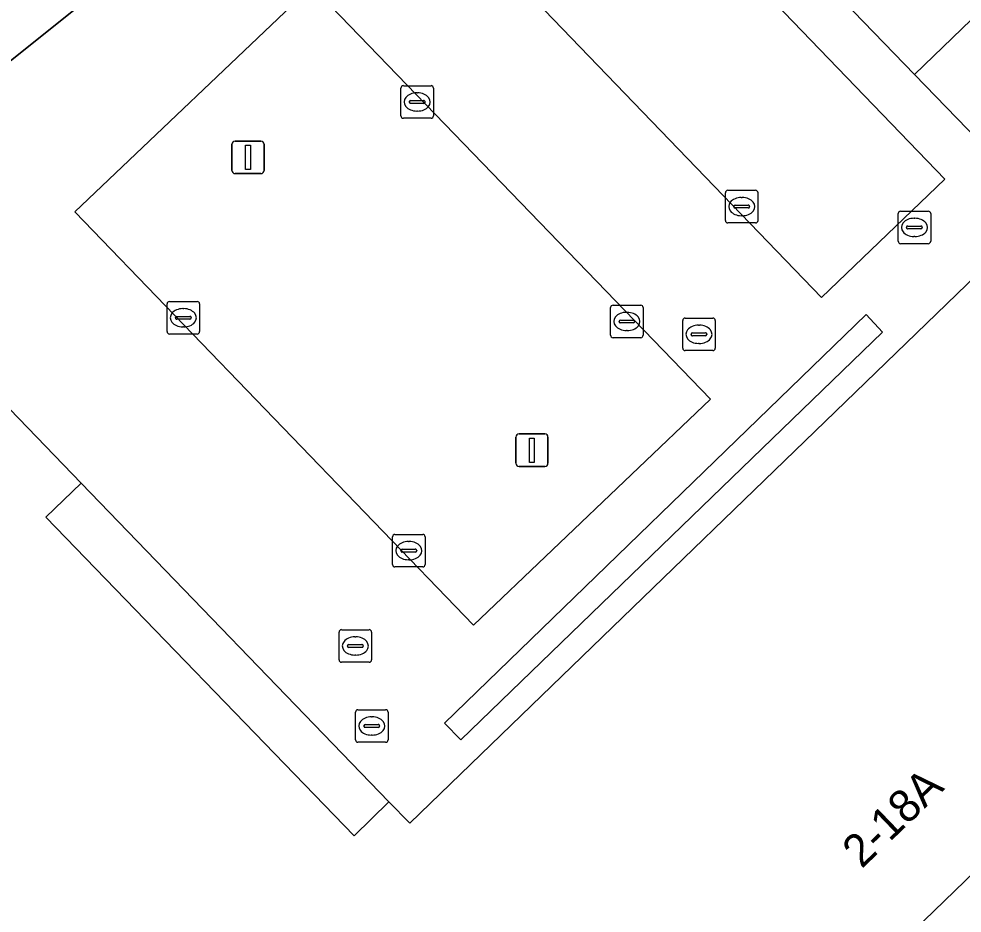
# Model space of a CAD drawing. Extents: x 157445 to 158888, y 383061 to 384688.
# Drawn here: x 158361.01 to 158390, y 384031.14 to 384058.63 of the extents above; entities that cross this region are included whole.
import ezdxf

# ---------------------------------------------------------------- set-up
doc = ezdxf.new("R2010")
doc.units = 0
for name, color, linetype in [('IMGEO_Erf', 7, 'Continuous'), ('IMGEO_Groenvoorziening', 7, 'Continuous'), ('IMGEO_Haag', 7, 'Continuous'), ('IMGEO_Kolk', 7, 'Continuous'), ('IMGEO_Lichtmast', 7, 'Continuous'), ('IMGEO_Pand', 7, 'Continuous'), ('IMGEO_Pand_nummerreeks', 7, 'Continuous'), ('IMGEO_Pand_overbouw', 7, 'Continuous'), ('IMGEO_Parkeervlak_open', 7, 'Continuous'), ('IMGEO_Rijbaan_lokaal_open', 7, 'Continuous'), ('IMGEO_Rioolput', 7, 'Continuous'), ('IMGEO_Voetpad_open', 7, 'Continuous')]:
    doc.layers.add(name, color=color, linetype=linetype)

msp = doc.modelspace()

# ---------------------------------------------------------------- linework, layer by layer
at = {"layer": 'IMGEO_Erf'}
for points in [[(158390.861, 384059.165), (158388.534, 384056.923), (158390.812, 384054.582), (158392.256, 384055.967), (158394.325, 384053.81), (158396.403, 384051.643), (158394.96, 384050.259), (158397.205, 384047.945), (158398.639, 384049.339), (158400.764, 384047.152), (158399.33, 384045.759), (158400.84, 384044.203), (158401.568, 384043.452), (158401.67, 384043.348), (158402.726, 384044.366), (158406.971, 384048.46), (158409.216, 384050.625), (158404.842, 384055.146), (158400.466, 384059.671)], [(158355.598, 384053.229), (158362.696, 384058.906)]]:
    msp.add_lwpolyline(points, dxfattribs=at)
at = {"layer": 'IMGEO_Groenvoorziening'}
msp.add_lwpolyline([(158387.553, 384049.002), (158387.057, 384049.542), (158374.095, 384036.988), (158374.597, 384036.467)], close=True, dxfattribs=at)
at = {"layer": 'IMGEO_Haag'}
msp.add_lwpolyline([(158387.553, 384049.002), (158387.057, 384049.542), (158374.095, 384036.988), (158374.597, 384036.467)], close=True, dxfattribs=at)
at = {"layer": 'IMGEO_Kolk'}
for p, q in [((158372.752, 384055.654), (158372.752, 384056.506)), ((158372.827, 384056.58), (158373.679, 384056.58)), ((158373.753, 384056.506), (158373.753, 384055.654)), ((158373.24, 384056.36), (158373.265, 384056.36)), ((158373.011, 384056.074), (158373.011, 384056.086)), ((158373.449, 384056.037), (158373.051, 384056.037)), ((158373.054, 384056.123), (158373.452, 384056.123)), ((158373.495, 384056.086), (158373.495, 384056.074)), ((158373.263, 384055.8), (158373.238, 384055.8)), ((158373.679, 384055.58), (158372.827, 384055.58)), ((158382.802, 384053.363), (158383.654, 384053.363)), ((158382.727, 384052.437), (158382.727, 384053.289)), ((158383.215, 384053.143), (158383.24, 384053.143)), ((158383.728, 384053.289), (158383.728, 384052.437)), ((158382.986, 384052.857), (158382.986, 384052.869)), ((158383.424, 384052.82), (158383.026, 384052.82)), ((158383.029, 384052.906), (158383.427, 384052.906)), ((158383.47, 384052.869), (158383.47, 384052.857)), ((158383.238, 384052.583), (158383.213, 384052.583)), ((158383.654, 384052.363), (158382.802, 384052.363)), ((158365.563, 384049.02), (158365.563, 384049.872)), ((158365.638, 384049.946), (158366.49, 384049.946)), ((158366.564, 384049.872), (158366.564, 384049.02)), ((158379.272, 384049.833), (158380.124, 384049.833)), ((158366.051, 384049.726), (158366.076, 384049.726)), ((158379.197, 384048.907), (158379.197, 384049.759)), ((158379.685, 384049.613), (158379.71, 384049.613)), ((158380.198, 384049.759), (158380.198, 384048.907)), ((158365.822, 384049.44), (158365.822, 384049.452)), ((158366.26, 384049.403), (158365.862, 384049.403)), ((158365.865, 384049.489), (158366.263, 384049.489)), ((158366.306, 384049.452), (158366.306, 384049.44)), ((158379.456, 384049.327), (158379.456, 384049.339)), ((158379.894, 384049.29), (158379.496, 384049.29)), ((158379.499, 384049.376), (158379.897, 384049.376)), ((158379.94, 384049.339), (158379.94, 384049.327)), ((158366.49, 384048.946), (158365.638, 384048.946)), ((158366.074, 384049.166), (158366.049, 384049.166)), ((158379.708, 384049.053), (158379.683, 384049.053)), ((158380.124, 384048.833), (158379.272, 384048.833)), ((158372.494, 384041.861), (158372.494, 384042.713)), ((158372.569, 384042.787), (158373.421, 384042.787)), ((158372.982, 384042.567), (158373.007, 384042.567)), ((158373.495, 384042.713), (158373.495, 384041.861)), ((158372.753, 384042.281), (158372.753, 384042.293)), ((158372.796, 384042.33), (158373.194, 384042.33)), ((158373.237, 384042.293), (158373.237, 384042.281)), ((158373.191, 384042.244), (158372.793, 384042.244)), ((158373.005, 384042.007), (158372.98, 384042.007)), ((158373.421, 384041.787), (158372.569, 384041.787))]:
    msp.add_line(p, q, dxfattribs=at)
for points in [[(158372.752, 384055.654), (158372.752, 384056.506)], [(158372.827, 384056.58), (158373.679, 384056.58)], [(158373.753, 384056.506), (158373.753, 384055.654)], [(158373.679, 384055.58), (158372.827, 384055.58)], [(158382.802, 384053.363), (158383.654, 384053.363)], [(158382.727, 384052.437), (158382.727, 384053.289)], [(158383.728, 384053.289), (158383.728, 384052.437)], [(158383.654, 384052.363), (158382.802, 384052.363)], [(158365.563, 384049.02), (158365.563, 384049.872)], [(158365.638, 384049.946), (158366.49, 384049.946)], [(158366.564, 384049.872), (158366.564, 384049.02)], [(158379.272, 384049.833), (158380.124, 384049.833)], [(158379.197, 384048.907), (158379.197, 384049.759)], [(158380.198, 384049.759), (158380.198, 384048.907)], [(158366.49, 384048.946), (158365.638, 384048.946)], [(158380.124, 384048.833), (158379.272, 384048.833)], [(158372.494, 384041.861), (158372.494, 384042.713)], [(158372.569, 384042.787), (158373.421, 384042.787)], [(158373.495, 384042.713), (158373.495, 384041.861)], [(158373.421, 384041.787), (158372.569, 384041.787)]]:
    msp.add_lwpolyline(points, dxfattribs=at)
for centre, radius, start, end in [((158372.829, 384056.504), 0.0765, 91.552, 178.448), ((158372.829, 384056.504), 0.0765, 91.552, 178.448), ((158373.677, 384056.504), 0.0765, 1.552, 88.448), ((158373.677, 384056.504), 0.0765, 1.552, 88.448), ((158373.051, 384056.083), 0.0403, 85.8775, 175.7526), ((158373.048, 384056.073), 0.0366, 178.938, 274.7102), ((158373.452, 384056.08), 0.043, 264.8664, 352.4533), ((158373.456, 384056.085), 0.0386, 1.7309, 96.639), ((158372.829, 384055.656), 0.0765, 181.552, 268.448), ((158372.829, 384055.656), 0.0765, 181.552, 268.448), ((158373.677, 384055.656), 0.0765, 271.552, 358.448), ((158373.677, 384055.656), 0.0765, 271.552, 358.448), ((158382.804, 384053.287), 0.0765, 91.552, 178.448), ((158382.804, 384053.287), 0.0765, 91.552, 178.448), ((158383.652, 384053.287), 0.0765, 1.552, 88.448), ((158383.652, 384053.287), 0.0765, 1.552, 88.448), ((158383.026, 384052.866), 0.0403, 85.8775, 175.7526), ((158383.023, 384052.856), 0.0366, 178.938, 274.7102), ((158383.427, 384052.863), 0.043, 264.8664, 352.4533), ((158383.431, 384052.868), 0.0386, 1.7309, 96.639), ((158382.804, 384052.439), 0.0765, 181.552, 268.448), ((158382.804, 384052.439), 0.0765, 181.552, 268.448), ((158383.652, 384052.439), 0.0765, 271.552, 358.448), ((158383.652, 384052.439), 0.0765, 271.552, 358.448), ((158365.64, 384049.87), 0.0765, 91.552, 178.448), ((158365.64, 384049.87), 0.0765, 91.552, 178.448), ((158366.488, 384049.87), 0.0765, 1.552, 88.448), ((158366.488, 384049.87), 0.0765, 1.552, 88.448), ((158379.274, 384049.757), 0.0765, 91.552, 178.448), ((158379.274, 384049.757), 0.0765, 91.552, 178.448), ((158380.122, 384049.757), 0.0765, 1.552, 88.448), ((158380.122, 384049.757), 0.0765, 1.552, 88.448), ((158365.862, 384049.449), 0.0403, 85.8775, 175.7526), ((158365.859, 384049.439), 0.0366, 178.938, 274.7102), ((158366.263, 384049.446), 0.043, 264.8664, 352.4533), ((158366.267, 384049.451), 0.0386, 1.7309, 96.639), ((158379.496, 384049.336), 0.0403, 85.8775, 175.7526), ((158379.493, 384049.326), 0.0366, 178.938, 274.7102), ((158379.897, 384049.333), 0.043, 264.8664, 352.4533), ((158379.901, 384049.338), 0.0386, 1.7309, 96.639), ((158365.64, 384049.022), 0.0765, 181.552, 268.448), ((158365.64, 384049.022), 0.0765, 181.552, 268.448), ((158366.488, 384049.022), 0.0765, 271.552, 358.448), ((158366.488, 384049.022), 0.0765, 271.552, 358.448), ((158379.274, 384048.909), 0.0765, 181.552, 268.448), ((158379.274, 384048.909), 0.0765, 181.552, 268.448), ((158380.122, 384048.909), 0.0765, 271.552, 358.448), ((158380.122, 384048.909), 0.0765, 271.552, 358.448), ((158372.571, 384042.711), 0.0765, 91.552, 178.448), ((158372.571, 384042.711), 0.0765, 91.552, 178.448), ((158373.419, 384042.711), 0.0765, 1.552, 88.448), ((158373.419, 384042.711), 0.0765, 1.552, 88.448), ((158372.793, 384042.29), 0.0403, 85.8775, 175.7526), ((158372.79, 384042.28), 0.0366, 178.938, 274.7102), ((158373.194, 384042.287), 0.043, 264.8664, 352.4533), ((158373.198, 384042.292), 0.0386, 1.7309, 96.639), ((158372.571, 384041.863), 0.0765, 181.552, 268.448), ((158372.571, 384041.863), 0.0765, 181.552, 268.448), ((158373.419, 384041.863), 0.0765, 271.552, 358.448), ((158373.419, 384041.863), 0.0765, 271.552, 358.448)]:
    msp.add_arc(centre, radius, start, end, dxfattribs=at)
for centre, major_axis, ratio, start_param, end_param in [((158373.239, 384056.08), (-0.387, 0.002), 0.722429, 4.712389, 7.853982), ((158373.264, 384056.08), (-0.39, 0.002), 0.717154, 1.570796, 4.712389), ((158383.214, 384052.863), (-0.387, 0.002), 0.722429, 4.712389, 7.853982), ((158383.239, 384052.863), (-0.39, 0.002), 0.717154, 1.570796, 4.712389), ((158366.05, 384049.446), (-0.387, 0.002), 0.722429, 4.712389, 7.853982), ((158366.075, 384049.446), (-0.39, 0.002), 0.717154, 1.570796, 4.712389), ((158379.684, 384049.333), (-0.387, 0.002), 0.722429, 4.712389, 7.853982), ((158379.709, 384049.333), (-0.39, 0.002), 0.717154, 1.570796, 4.712389), ((158372.981, 384042.287), (-0.387, 0.002), 0.722429, 4.712389, 7.853982), ((158373.006, 384042.287), (-0.39, 0.002), 0.717154, 1.570796, 4.712389)]:
    msp.add_ellipse(centre, major_axis=major_axis, ratio=ratio, start_param=start_param, end_param=end_param, dxfattribs=at)
at = {"layer": 'IMGEO_Lichtmast'}
for p, q in [((158367.557, 384053.977), (158367.557, 384054.777)), ((158367.557, 384054.777), (158367.557, 384053.977)), ((158367.657, 384054.877), (158368.447, 384054.877)), ((158368.447, 384054.877), (158367.657, 384054.877)), ((158368.547, 384054.777), (158368.547, 384053.977)), ((158368.547, 384053.977), (158368.547, 384054.777)), ((158368.447, 384053.877), (158367.657, 384053.877)), ((158367.657, 384053.877), (158368.447, 384053.877)), ((158376.283, 384044.973), (158376.283, 384045.773)), ((158376.283, 384045.773), (158376.283, 384044.973)), ((158376.383, 384045.873), (158377.173, 384045.873)), ((158377.173, 384045.873), (158376.383, 384045.873)), ((158377.273, 384045.773), (158377.273, 384044.973)), ((158377.273, 384044.973), (158377.273, 384045.773)), ((158377.173, 384044.873), (158376.383, 384044.873)), ((158376.383, 384044.873), (158377.173, 384044.873))]:
    msp.add_line(p, q, dxfattribs=at)
for points in [[(158367.977, 384054.752), (158368.127, 384054.752), (158368.127, 384054.002), (158367.977, 384054.002), (158367.977, 384054.752)], [(158376.703, 384045.748), (158376.853, 384045.748), (158376.853, 384044.998), (158376.703, 384044.998), (158376.703, 384045.748)]]:
    msp.add_lwpolyline(points, dxfattribs=at)
for centre, start, end in [((158367.657, 384054.777), 90, 180), ((158367.657, 384054.777), 90, 180), ((158368.447, 384054.777), 0, 90), ((158368.447, 384054.777), 360, 90), ((158367.657, 384053.977), 180, 270), ((158367.657, 384053.977), 180, 270), ((158368.447, 384053.977), 270, 0), ((158368.447, 384053.977), 270, 0), ((158376.383, 384045.773), 90, 180), ((158376.383, 384045.773), 90, 180), ((158377.173, 384045.773), 0, 90), ((158377.173, 384045.773), 360, 90), ((158376.383, 384044.973), 180, 270), ((158376.383, 384044.973), 180, 270), ((158377.173, 384044.973), 270, 0), ((158377.173, 384044.973), 270, 0)]:
    msp.add_arc(centre, 0.1, start, end, dxfattribs=at)
at = {"layer": 'IMGEO_Pand'}
for points in [[(158385.708, 384062.738), (158384.269, 384061.349), (158386.348, 384059.191), (158388.534, 384056.923), (158390.861, 384059.165), (158388.674, 384061.433), (158387.788, 384060.579)], [(158371.664, 384014.304), (158382.187, 384024.481), (158400.53, 384042.228), (158400.423, 384042.339), (158391.395, 384051.677), (158373.03, 384033.907), (158372.381, 384034.571), (158371.316, 384033.523), (158361.843, 384043.316), (158362.922, 384044.358), (158357.706, 384049.761), (158346.849, 384041.091), (158346.238, 384040.603)]]:
    msp.add_lwpolyline(points, close=True, dxfattribs=at)
at = {"layer": 'IMGEO_Pand_overbouw'}
msp.add_lwpolyline([(158362.922, 384044.358), (158361.843, 384043.316), (158371.316, 384033.523), (158372.381, 384034.571)], close=True, dxfattribs=at)
at = {"layer": 'IMGEO_Parkeervlak_open'}
for points in [[(158389.467, 384053.702), (158378.759, 384064.82), (158374.964, 384061.197), (158385.68, 384050.07)], [(158382.273, 384046.943), (158370.014, 384059.637), (158362.727, 384052.7), (158374.984, 384040.001)]]:
    msp.add_lwpolyline(points, close=True, dxfattribs=at)
at = {"layer": 'IMGEO_Rijbaan_lokaal_open'}
for points in [[(158374.964, 384061.197), (158378.759, 384064.82), (158389.467, 384053.702), (158385.68, 384050.07)], [(158362.727, 384052.7), (158370.014, 384059.637), (158382.273, 384046.943), (158374.984, 384040.001)], [(158387.057, 384049.542), (158387.553, 384049.002), (158374.597, 384036.467), (158374.095, 384036.988)]]:
    msp.add_lwpolyline(points, close=True, dxfattribs=at)
for points in [[(158357.706, 384049.761), (158362.922, 384044.358), (158372.381, 384034.571), (158373.03, 384033.907), (158391.395, 384051.677), (158400.423, 384042.339), (158401.568, 384043.452), (158400.84, 384044.203), (158399.33, 384045.759), (158397.205, 384047.945), (158394.96, 384050.259), (158392.886, 384052.421), (158390.812, 384054.582), (158388.534, 384056.923), (158386.348, 384059.191)], [(158362.696, 384058.906), (158355.598, 384053.229)]]:
    msp.add_lwpolyline(points, dxfattribs=at)
at = {"layer": 'IMGEO_Rioolput'}
for p, q in [((158388.11, 384052.723), (158388.962, 384052.723)), ((158388.035, 384051.797), (158388.035, 384052.649)), ((158388.523, 384052.503), (158388.548, 384052.503)), ((158389.036, 384052.649), (158389.036, 384051.797)), ((158388.294, 384052.217), (158388.294, 384052.229)), ((158388.732, 384052.18), (158388.334, 384052.18)), ((158388.337, 384052.266), (158388.735, 384052.266)), ((158388.778, 384052.229), (158388.778, 384052.217)), ((158388.546, 384051.943), (158388.521, 384051.943)), ((158388.962, 384051.723), (158388.11, 384051.723)), ((158381.413, 384048.511), (158381.413, 384049.363)), ((158381.488, 384049.437), (158382.34, 384049.437)), ((158382.414, 384049.363), (158382.414, 384048.511)), ((158381.672, 384048.931), (158381.672, 384048.943)), ((158381.715, 384048.98), (158382.113, 384048.98)), ((158381.901, 384049.217), (158381.926, 384049.217)), ((158382.156, 384048.943), (158382.156, 384048.931)), ((158382.11, 384048.894), (158381.712, 384048.894)), ((158381.924, 384048.657), (158381.899, 384048.657)), ((158382.34, 384048.437), (158381.488, 384048.437)), ((158370.851, 384038.932), (158370.851, 384039.784)), ((158370.926, 384039.858), (158371.778, 384039.858)), ((158371.852, 384039.784), (158371.852, 384038.932)), ((158371.153, 384039.401), (158371.551, 384039.401)), ((158371.339, 384039.638), (158371.364, 384039.638)), ((158371.11, 384039.352), (158371.11, 384039.364)), ((158371.548, 384039.315), (158371.15, 384039.315)), ((158371.594, 384039.364), (158371.594, 384039.352)), ((158371.778, 384038.858), (158370.926, 384038.858)), ((158371.362, 384039.078), (158371.337, 384039.078)), ((158371.431, 384037.398), (158372.283, 384037.398)), ((158371.356, 384036.472), (158371.356, 384037.324)), ((158371.844, 384037.178), (158371.869, 384037.178)), ((158372.357, 384037.324), (158372.357, 384036.472)), ((158371.615, 384036.892), (158371.615, 384036.904)), ((158372.053, 384036.855), (158371.655, 384036.855)), ((158371.658, 384036.941), (158372.056, 384036.941)), ((158372.099, 384036.904), (158372.099, 384036.892)), ((158371.867, 384036.618), (158371.842, 384036.618)), ((158372.283, 384036.398), (158371.431, 384036.398))]:
    msp.add_line(p, q, dxfattribs=at)
for points in [[(158388.11, 384052.723), (158388.962, 384052.723)], [(158388.035, 384051.797), (158388.035, 384052.649)], [(158389.036, 384052.649), (158389.036, 384051.797)], [(158388.962, 384051.723), (158388.11, 384051.723)], [(158381.413, 384048.511), (158381.413, 384049.363)], [(158381.488, 384049.437), (158382.34, 384049.437)], [(158382.414, 384049.363), (158382.414, 384048.511)], [(158382.34, 384048.437), (158381.488, 384048.437)], [(158370.851, 384038.932), (158370.851, 384039.784)], [(158370.926, 384039.858), (158371.778, 384039.858)], [(158371.852, 384039.784), (158371.852, 384038.932)], [(158371.778, 384038.858), (158370.926, 384038.858)], [(158371.431, 384037.398), (158372.283, 384037.398)], [(158371.356, 384036.472), (158371.356, 384037.324)], [(158372.357, 384037.324), (158372.357, 384036.472)], [(158372.283, 384036.398), (158371.431, 384036.398)]]:
    msp.add_lwpolyline(points, dxfattribs=at)
for centre, radius, start, end in [((158388.112, 384052.647), 0.0765, 91.552, 178.448), ((158388.112, 384052.647), 0.0765, 91.552, 178.448), ((158388.96, 384052.647), 0.0765, 1.552, 88.448), ((158388.96, 384052.647), 0.0765, 1.552, 88.448), ((158388.334, 384052.226), 0.0403, 85.8775, 175.7526), ((158388.331, 384052.216), 0.0366, 178.938, 274.7102), ((158388.735, 384052.223), 0.043, 264.8664, 352.4533), ((158388.739, 384052.228), 0.0386, 1.7309, 96.639), ((158388.112, 384051.799), 0.0765, 181.552, 268.448), ((158388.112, 384051.799), 0.0765, 181.552, 268.448), ((158388.96, 384051.799), 0.0765, 271.552, 358.448), ((158388.96, 384051.799), 0.0765, 271.552, 358.448), ((158381.49, 384049.361), 0.0765, 91.552, 178.448), ((158381.49, 384049.361), 0.0765, 91.552, 178.448), ((158382.338, 384049.361), 0.0765, 1.552, 88.448), ((158382.338, 384049.361), 0.0765, 1.552, 88.448), ((158381.712, 384048.94), 0.0403, 85.8775, 175.7526), ((158382.117, 384048.942), 0.0386, 1.7309, 96.639), ((158381.709, 384048.93), 0.0366, 178.938, 274.7102), ((158382.113, 384048.937), 0.043, 264.8664, 352.4533), ((158381.49, 384048.513), 0.0765, 181.552, 268.448), ((158381.49, 384048.513), 0.0765, 181.552, 268.448), ((158382.338, 384048.513), 0.0765, 271.552, 358.448), ((158382.338, 384048.513), 0.0765, 271.552, 358.448), ((158370.928, 384039.782), 0.0765, 91.552, 178.448), ((158370.928, 384039.782), 0.0765, 91.552, 178.448), ((158371.776, 384039.782), 0.0765, 1.552, 88.448), ((158371.776, 384039.782), 0.0765, 1.552, 88.448), ((158371.15, 384039.361), 0.0403, 85.8775, 175.7526), ((158371.555, 384039.363), 0.0386, 1.7309, 96.639), ((158371.147, 384039.351), 0.0366, 178.938, 274.7102), ((158371.551, 384039.358), 0.043, 264.8664, 352.4533), ((158370.928, 384038.934), 0.0765, 181.552, 268.448), ((158370.928, 384038.934), 0.0765, 181.552, 268.448), ((158371.776, 384038.934), 0.0765, 271.552, 358.448), ((158371.776, 384038.934), 0.0765, 271.552, 358.448), ((158371.433, 384037.322), 0.0765, 91.552, 178.448), ((158371.433, 384037.322), 0.0765, 91.552, 178.448), ((158372.281, 384037.322), 0.0765, 1.552, 88.448), ((158372.281, 384037.322), 0.0765, 1.552, 88.448), ((158371.655, 384036.901), 0.0403, 85.8775, 175.7526), ((158371.652, 384036.891), 0.0366, 178.938, 274.7102), ((158372.056, 384036.898), 0.043, 264.8664, 352.4533), ((158372.06, 384036.903), 0.0386, 1.7309, 96.639), ((158371.433, 384036.474), 0.0765, 181.552, 268.448), ((158371.433, 384036.474), 0.0765, 181.552, 268.448), ((158372.281, 384036.474), 0.0765, 271.552, 358.448), ((158372.281, 384036.474), 0.0765, 271.552, 358.448)]:
    msp.add_arc(centre, radius, start, end, dxfattribs=at)
for centre, major_axis, ratio, start_param, end_param in [((158388.522, 384052.223), (-0.387, 0.002), 0.722429, 4.712389, 7.853982), ((158388.547, 384052.223), (-0.39, 0.002), 0.717154, 1.570796, 4.712389), ((158381.9, 384048.937), (-0.387, 0.002), 0.722429, 4.712389, 7.853982), ((158381.925, 384048.937), (-0.39, 0.002), 0.717154, 1.570796, 4.712389), ((158371.338, 384039.358), (-0.387, 0.002), 0.722429, 4.712389, 7.853982), ((158371.363, 384039.358), (-0.39, 0.002), 0.717154, 1.570796, 4.712389), ((158371.843, 384036.898), (-0.387, 0.002), 0.722429, 4.712389, 7.853982), ((158371.868, 384036.898), (-0.39, 0.002), 0.717154, 1.570796, 4.712389)]:
    msp.add_ellipse(centre, major_axis=major_axis, ratio=ratio, start_param=start_param, end_param=end_param, dxfattribs=at)
at = {"layer": 'IMGEO_Voetpad_open'}
for points in [[(158362.922, 384044.358), (158361.843, 384043.316), (158371.316, 384033.523), (158372.381, 384034.571)], [(158403.516, 384039.138), (158400.53, 384042.228), (158382.187, 384024.481), (158371.664, 384014.304), (158346.238, 384040.603), (158344.644, 384039.049), (158373.022, 384009.674), (158373.402, 384010.041)]]:
    msp.add_lwpolyline(points, close=True, dxfattribs=at)

# ---------------------------------------------------------------- texts
at = {"layer": 'IMGEO_Pand_nummerreeks'}
msp.add_text('2-18A', height=1, rotation=43.8459, dxfattribs=at).set_placement((158386.916, 384032.494))

doc.saveas('drawing.dxf')
